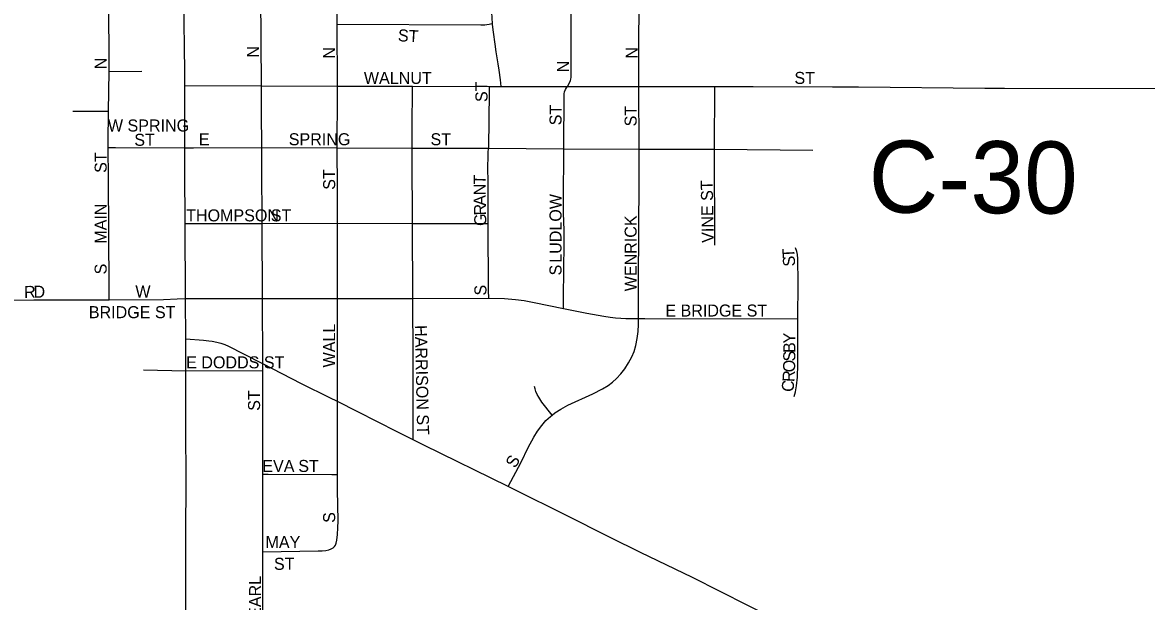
# Model space of a CAD drawing. Extents: x -87 to 2145, y -2128 to 440.
# Drawn here: x 137.52 to 160.89, y -609.83 to -597.78 of the extents above; entities that cross this region are included whole.
import ezdxf

# ---------------------------------------------------------------- set-up
doc = ezdxf.new("R2010")
doc.units = 0
for name, color, linetype in [('GM_X_City_Street', 7, 'Continuous'), ('GM_X_City_Street_Text', 7, 'Continuous'), ('GM_X_County_Road', 7, 'Continuous'), ('GM_X_County_Road_Text', 7, 'Continuous'), ('GM_X_State_Route', 7, 'Continuous')]:
    doc.layers.add(name, color=color, linetype=linetype)

msp = doc.modelspace()

# ---------------------------------------------------------------- linework, layer by layer
at = {"layer": 'GM_X_City_Street'}
for points in [[(147.29, -597.796), (147.282, -597.688), (147.275, -597.566), (147.271, -597.167), (147.275, -596.549), (147.275, -596.534)], [(148.85, -599.11), (148.886, -599.05), (148.913, -598.983), (148.921, -598.956), (148.927, -598.914), (148.931, -596.541)], [(150.335, -599.11), (150.343, -596.541)], [(139.321, -598.796), (139.31, -597.232)], [(142.487, -599.093), (142.473, -597.21)], [(144.065, -597.811), (144.063, -597.202)], [(144.065, -597.811), (147.048, -597.83), (147.106, -597.829), (147.134, -597.827), (147.177, -597.821), (147.222, -597.813), (147.252, -597.805), (147.29, -597.796)], [(144.068, -599.101), (144.065, -597.811)], [(147.472, -599.107), (147.455, -598.973), (147.429, -598.767), (147.41, -598.638), (147.371, -598.387), (147.347, -598.226), (147.311, -597.977), (147.292, -597.819), (147.29, -597.796)], [(139.308, -599.623), (139.321, -598.796)], [(139.321, -598.796), (139.998, -598.791)], [(140.894, -599.086), (142.487, -599.093)], [(142.495, -600.379), (142.491, -599.636), (142.488, -599.243), (142.487, -599.093)], [(142.487, -599.093), (144.068, -599.101)], [(144.062, -600.384), (144.067, -599.26), (144.068, -599.101)], [(144.068, -599.101), (145.626, -599.105)], [(145.623, -600.39), (145.622, -599.864), (145.626, -599.239), (145.626, -599.105)], [(145.626, -599.105), (147.233, -599.107)], [(147.212, -600.396), (147.214, -600.379), (147.232, -599.227), (147.233, -599.107)], [(147.233, -599.107), (147.472, -599.107)], [(147.472, -599.107), (148.85, -599.11)], [(148.775, -600.41), (148.785, -599.26), (148.791, -599.22), (148.811, -599.173), (148.833, -599.138), (148.85, -599.11)], [(148.85, -599.11), (150.335, -599.11)], [(150.335, -599.11), (151.917, -599.112)], [(150.344, -600.415), (150.335, -599.11)], [(151.906, -600.413), (151.917, -599.112)], [(151.917, -599.112), (152.71, -599.112), (154.365, -599.118)], [(138.563, -599.623), (139.165, -599.623), (139.308, -599.623)], [(139.302, -600.377), (139.302, -600.262), (139.308, -599.643), (139.308, -599.623)], [(139.32, -603.547), (139.318, -603.306), (139.307, -601.015), (139.302, -600.377)], [(139.302, -600.377), (139.451, -600.378), (140.893, -600.385)], [(140.893, -600.385), (141.072, -600.385), (142.495, -600.379)], [(142.503, -601.958), (142.502, -601.704), (142.498, -601.039), (142.495, -600.379)], [(142.495, -600.379), (144.062, -600.384)], [(144.062, -600.384), (145.623, -600.39)], [(144.067, -601.956), (144.067, -601.862), (144.066, -601.158), (144.062, -600.47), (144.062, -600.384)], [(145.623, -600.39), (147.212, -600.396)], [(145.628, -601.96), (145.623, -600.579), (145.623, -600.39)], [(147.204, -601.958), (147.2, -601.125), (147.197, -600.765), (147.2, -600.586), (147.205, -600.491), (147.212, -600.396)], [(147.212, -600.396), (148.775, -600.41)], [(148.767, -603.728), (148.77, -603.488), (148.782, -602.373), (148.781, -602.111), (148.778, -601.914), (148.766, -601.75), (148.766, -601.505), (148.775, -600.41)], [(148.775, -600.41), (150.344, -600.415)], [(150.327, -603.938), (150.33, -603.175), (150.345, -601.058), (150.344, -600.517), (150.344, -600.415)], [(150.344, -600.415), (151.906, -600.413)], [(151.906, -600.413), (153.957, -600.434)], [(151.915, -602.409), (151.906, -600.413)], [(140.899, -601.96), (141.093, -601.96), (142.503, -601.958)], [(142.503, -601.958), (144.067, -601.956)], [(142.51, -603.524), (142.503, -601.958)], [(144.067, -601.956), (145.628, -601.96)], [(144.072, -603.524), (144.069, -602.238), (144.067, -601.956)], [(145.628, -601.96), (146.565, -601.963), (147.204, -601.958)], [(145.634, -603.52), (145.628, -601.96)], [(147.214, -603.517), (147.212, -603.352), (147.204, -601.958)], [(153.645, -603.947), (153.648, -603.194), (153.644, -602.694), (153.635, -602.606), (153.621, -602.542), (153.591, -602.466)], [(133.328, -603.85), (133.379, -603.816), (133.435, -603.783), (133.496, -603.756), (133.553, -603.732), (133.637, -603.704), (133.709, -603.682), (133.761, -603.667), (133.839, -603.649), (133.927, -603.633), (134.008, -603.621), (134.097, -603.615), (134.283, -603.606), (136.085, -603.57), (137.756, -603.547)], [(137.756, -603.547), (139.32, -603.547)], [(139.32, -603.547), (140.452, -603.539), (140.734, -603.53), (140.908, -603.518)], [(140.908, -603.518), (141.093, -603.519), (142.51, -603.524)], [(142.516, -604.883), (142.51, -603.524)], [(142.51, -603.524), (144.072, -603.524)], [(144.069, -605.667), (144.069, -605.246), (144.072, -603.624), (144.072, -603.524)], [(144.072, -603.524), (145.634, -603.52)], [(145.634, -603.52), (147.212, -603.517), (147.214, -603.517)], [(145.644, -606.46), (145.639, -604.764), (145.634, -603.52)], [(147.214, -603.517), (147.54, -603.524), (147.769, -603.539), (147.948, -603.563), (148.157, -603.605), (148.767, -603.728)], [(148.767, -603.728), (149.251, -603.826), (149.606, -603.889), (149.74, -603.909), (149.85, -603.922), (149.964, -603.931), (150.063, -603.935), (150.327, -603.938)], [(148.531, -605.948), (148.589, -605.902), (148.713, -605.822), (148.857, -605.743), (149.378, -605.501), (149.583, -605.397), (149.696, -605.33), (149.788, -605.262), (149.874, -605.186), (149.963, -605.089), (150.043, -604.985), (150.123, -604.861), (150.192, -604.731), (150.236, -604.625), (150.274, -604.499), (150.304, -604.355), (150.321, -604.208), (150.327, -604.061), (150.327, -603.938)], [(150.327, -603.938), (150.457, -603.94), (153.645, -603.947)], [(153.569, -605.561), (153.595, -605.466), (153.616, -605.337), (153.632, -605.158), (153.64, -604.896), (153.645, -603.947)], [(142.516, -605.021), (142.516, -604.883)], [(140.037, -605.006), (140.913, -605.025)], [(140.913, -605.025), (142.516, -605.021)], [(142.516, -607.177), (142.515, -605.954), (142.516, -605.021)], [(148.531, -605.948), (148.321, -605.675), (148.253, -605.576), (148.219, -605.518), (148.193, -605.456), (148.176, -605.397), (148.166, -605.351)], [(144.068, -607.18), (144.069, -605.885), (144.069, -605.667)], [(147.62, -607.431), (147.887, -606.927), (148.035, -606.623), (148.151, -606.406), (148.229, -606.28), (148.317, -606.161), (148.403, -606.062), (148.499, -605.973), (148.531, -605.948)], [(142.518, -608.791), (142.516, -607.177)], [(142.516, -607.177), (142.629, -607.177), (143.948, -607.18), (144.068, -607.18)], [(144.041, -608.611), (144.058, -608.548), (144.071, -608.434), (144.077, -608.29), (144.079, -608.149), (144.067, -607.503), (144.068, -607.18)], [(142.518, -608.791), (143.667, -608.774), (143.749, -608.769), (143.827, -608.763), (143.891, -608.75), (143.936, -608.732), (143.978, -608.707), (144.008, -608.678), (144.027, -608.65), (144.041, -608.611)], [(142.518, -611.213), (142.518, -608.791)]]:
    msp.add_lwpolyline(points, dxfattribs=at)
at = {"layer": 'GM_X_County_Road'}
msp.add_lwpolyline([(154.365, -599.118), (154.903, -599.12), (157.529, -599.142), (157.94, -599.143), (161.386, -599.153), (161.763, -599.152)], dxfattribs=at)
at = {"layer": 'GM_X_State_Route'}
for points in [[(140.891, -598.796), (140.875, -597.263), (140.875, -597.24), (140.878, -595.759)], [(140.912, -604.365), (140.908, -603.518), (140.899, -601.96), (140.892, -600.869), (140.893, -600.385), (140.894, -599.086), (140.891, -598.796)], [(141.642, -604.458), (141.556, -604.435), (141.463, -604.418), (141.396, -604.407), (141.281, -604.394), (140.912, -604.365)], [(140.922, -611.835), (140.922, -611.198), (140.921, -610.704), (140.917, -609.523), (140.917, -608.259), (140.919, -607.489), (140.915, -606.047), (140.913, -605.025), (140.912, -604.365)], [(144.492, -605.88), (144.069, -605.667), (143.906, -605.584), (143.317, -605.297), (142.516, -604.883), (142.121, -604.68), (141.811, -604.522), (141.735, -604.488), (141.648, -604.459), (141.642, -604.458)], [(147.62, -607.431), (145.867, -606.571), (145.644, -606.46), (145.308, -606.293), (144.492, -605.88)], [(162.117, -616.28), (159.11, -614.114), (157.705, -613.091), (155.855, -611.76), (155.45, -611.481), (155.081, -611.238), (154.725, -611.019), (154.096, -610.667), (153.617, -610.416), (152.779, -609.996), (152.602, -609.907), (151.449, -609.328), (150.373, -608.804), (149.74, -608.493), (148.789, -608.012), (147.785, -607.513), (147.62, -607.431)]]:
    msp.add_lwpolyline(points, dxfattribs=at)

# ---------------------------------------------------------------- texts
at = {"layer": 'GM_X_City_Street_Text'}
for s, rotation, p in [('ST', 356.4254, (145.319, -598.166)), ('N', 90, (142.436, -598.509)), ('N', 90, (144.02, -598.531)), ('N', 90, (150.312, -598.531)), ('N', 90, (139.268, -598.751)), ('N', 90, (148.882, -598.817)), ('WALNUT', 0, (144.617, -599.056)), ('ST', 0, (153.571, -599.056)), ('ST', 90, (147.188, -599.433)), ('ST', 90, (148.728, -599.917)), ('ST', 90, (150.29, -599.939)), ('W SPRING', 0, (139.293, -600.046)), ('ST', 0, (139.843, -600.344)), ('E', 0, (141.185, -600.332)), ('SPRING', 0, (143.055, -600.332)), ('ST', 0, (146.003, -600.332)), ('ST', 90, (139.268, -600.907)), ('ST', 90, (144.02, -601.259)), ('T', 88.1828, (147.147, -601.154)), ('N', 90.9399, (147.151, -601.371)), ('VINE ST', 91.0803, (151.896, -602.36)), ('A', 91.4012, (147.156, -601.591)), ('LUDLOW', 90, (148.728, -602.777)), ('MAIN', 90, (139.268, -602.381)), ('THOMPSON', 0, (140.921, -601.916)), ('ST', 0, (142.681, -601.916)), ('R', 91.3842, (147.161, -601.789)), ('G', 91.3988, (147.166, -602.009)), ('WENRICK', 90, (150.29, -603.371)), ('T', 93.048, (153.578, -602.672)), ('S', 93.924, (153.59, -602.847)), ('S', 90, (139.268, -603.019)), ('S', 90, (148.728, -603.041)), ('R', 0.9229, (137.551, -603.509)), ('D', 0.9504, (137.749, -603.506)), ('W', 0, (139.865, -603.5)), ('S', 90, (147.166, -603.459)), ('BRIDGE ST', 0, (138.897, -603.93)), ('E BRIDGE ST', 0, (150.887, -603.896)), ('WALL', 90, (144.02, -604.955)), ('HARRISON ST', 271.2748, (145.676, -604.077)), ('Y', 89.9928, (153.59, -604.456)), ('B', 89.994, (153.59, -604.654)), ('E DODDS ST', 0, (140.921, -604.974)), ('S', 89.7191, (153.589, -604.832)), ('O', 87.938, (153.581, -605.06)), ('R', 86.7965, (153.57, -605.263)), ('ST', 90, (142.458, -605.857)), ('C', 83.6974, (153.547, -605.475)), ('S', 60.6363, (147.767, -607.066)), ('EVA', 0, (142.505, -607.13)), ('ST', 0, (143.253, -607.13)), ('S', 90, (144.02, -608.189)), ('MAY', 0, (142.571, -608.714)), ('ST', 0, (142.747, -609.166)), ('PEARL', 90, (142.48, -610.389))]:
    msp.add_text(s, height=0.25, rotation=rotation, dxfattribs=at).set_placement(p)
at = {"layer": 'GM_X_County_Road_Text'}
msp.add_text('C-30', height=1.5, rotation=359.6543, dxfattribs=at).set_placement((155.111, -601.731))

doc.saveas('drawing.dxf')
